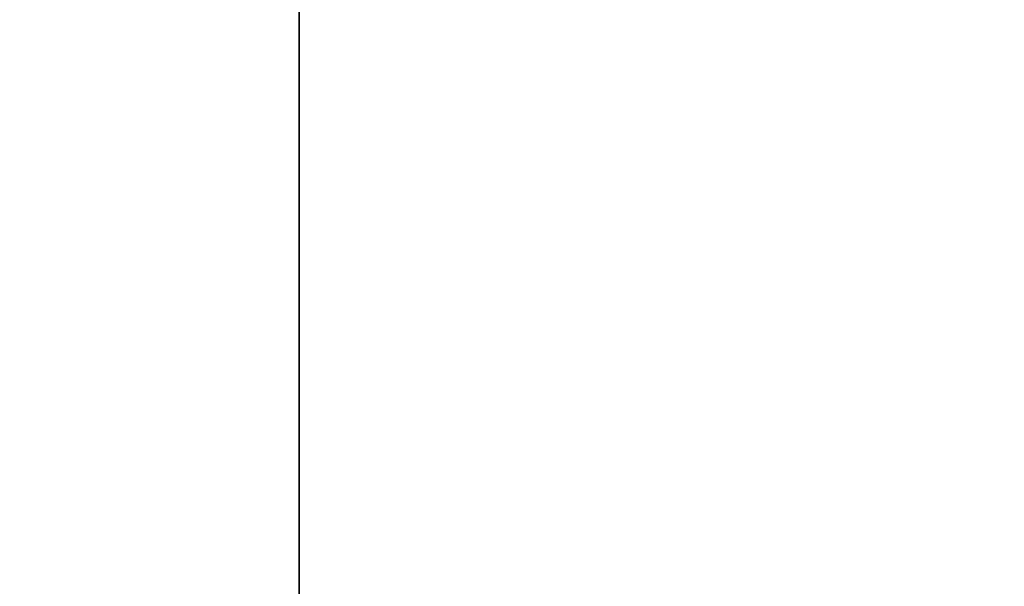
# Model space of a CAD drawing. Extents: x -4.8 to 66.9, y -3 to 25.9.
# Tile 405 of 656: x 19.401 to 19.75, y 1.909 to 2.11. Entities that reach past the tile are written whole.
import ezdxf

# ---------------------------------------------------------------- set-up
doc = ezdxf.new("R2010")
doc.units = 0

# ---------------------------------------------------------------- blocks, each defined once
blk = doc.blocks.new('Box-847bdddf-7b86-480e-919a-79a9cea8ad1a')
at = {"color": 253, "linetype": 'Continuous', "true_color": 0xa0a0a0, "transparency": 33554687}
mesh = blk.add_polyface(dxfattribs=at)
corners = [(0, 0), (65, 0), (65, 24), (0, 24), (0, 0, 0.01), (65, 0, 0.01), (65, 24, 0.01), (0, 24, 0.01)]
mesh.append_faces([[corners[k] for k in face] for face in [(0, 1, 2, 3), (4, 5, 6, 7), (0, 1, 5, 4), (1, 2, 6, 5), (2, 3, 7, 6), (3, 0, 4, 7)]], dxfattribs={"color": 253})
blk = doc.blocks.new('Box-a53e808f-f6ff-4238-94d1-9f49a96cab19')
at = {"color": 253, "linetype": 'Continuous', "true_color": 0xa0a0a0, "transparency": 33554687}
mesh = blk.add_polyface(dxfattribs=at)
corners = [(0, 0), (65, 0), (65, 24), (0, 24), (0, 0, 0.01), (65, 0, 0.01), (65, 24, 0.01), (0, 24, 0.01)]
mesh.append_faces([[corners[k] for k in face] for face in [(0, 1, 2, 3), (4, 5, 6, 7), (0, 1, 5, 4), (1, 2, 6, 5), (2, 3, 7, 6), (3, 0, 4, 7)]], dxfattribs={"color": 253})
blk = doc.blocks.new('c0f0d9d8-44dd-4107-991e-d4f2e1951ec2')
at = {"linetype": 'Continuous', "transparency": 33554687}
for name, p in [('Box-847bdddf-7b86-480e-919a-79a9cea8ad1a', (0, 0)), ('Box-a53e808f-f6ff-4238-94d1-9f49a96cab19', (0, 0, 20.99))]:
    blk.add_blockref(name, p, dxfattribs=at)
blk = doc.blocks.new('CoilBox-cc16db57-5680-41c2-9c01-c986b54c844d')
at = {"color": 251, "linetype": 'Continuous', "true_color": 0x5b5b5b, "transparency": 33554687}
mesh = blk.add_polyface(dxfattribs=at)
corners = [(0, 0), (44, 0), (44, 2), (0, 2), (0, 0, 20.06), (44, 0, 20.06), (44, 2, 20.06), (0, 2, 20.06)]
mesh.append_faces([[corners[k] for k in face] for face in [(0, 1, 2, 3), (4, 5, 6, 7), (0, 1, 5, 4), (1, 2, 6, 5), (2, 3, 7, 6), (3, 0, 4, 7)]], dxfattribs={"color": 251})
blk = doc.blocks.new('221ec35f-09dd-44d6-af27-b73d1880d821')
at = {"linetype": 'Continuous', "transparency": 33554687}
blk.add_blockref('CoilBox-cc16db57-5680-41c2-9c01-c986b54c844d', (0, 0), dxfattribs=at)
blk = doc.blocks.new('48610a98-afee-4465-92d9-9723769ff526')
at = {"linetype": 'Continuous', "transparency": 33554687}
for name, p in [('c0f0d9d8-44dd-4107-991e-d4f2e1951ec2', (0, 0)), ('221ec35f-09dd-44d6-af27-b73d1880d821', (19.5, 1, 0.2))]:
    blk.add_blockref(name, p, dxfattribs=at)

msp = doc.modelspace()

# ---------------------------------------------------------------- block references
at = {"transparency": 33554687}
msp.add_blockref('48610a98-afee-4465-92d9-9723769ff526', (0, 0), dxfattribs=at)

doc.saveas('drawing.dxf')
